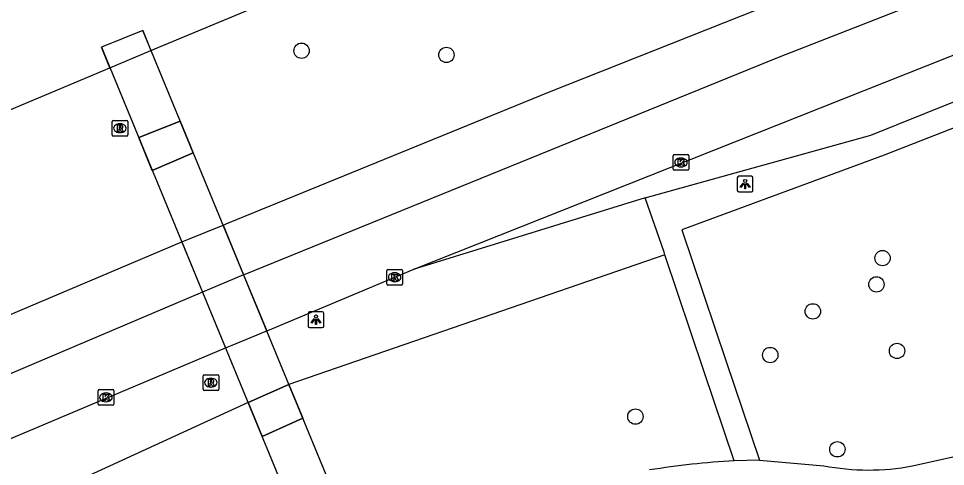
# Model space of a CAD drawing. Extents: x 162880 to 165536, y 384011 to 385179.
# Drawn here: x 164223.7 to 164282.7, y 384955.3 to 384983.8 of the extents above; entities that cross this region are included whole.
import ezdxf

# ---------------------------------------------------------------- set-up
doc = ezdxf.new("R2010")
doc.units = 0
for name, color, linetype in [('IMGEO_Berm_groen', 7, 'Continuous'), ('IMGEO_Boom', 7, 'Continuous'), ('IMGEO_Dek', 7, 'Continuous'), ('IMGEO_Kolk', 7, 'Continuous'), ('IMGEO_Lichtpunt', 7, 'Continuous'), ('IMGEO_Loofbos', 7, 'Continuous'), ('IMGEO_Pijler', 7, 'Continuous'), ('IMGEO_Rijbaan_lokaal_open', 7, 'Continuous'), ('IMGEO_Rijbaan_regionaal_gesloten', 7, 'Continuous'), ('IMGEO_Rioolput', 7, 'Continuous'), ('IMGEO_Voetpad_gesloten', 7, 'Continuous'), ('IMGEO_Voetpad_open', 7, 'Continuous')]:
    doc.layers.add(name, color=color, linetype=linetype)

msp = doc.modelspace()

# ---------------------------------------------------------------- linework, layer by layer
at = {"layer": 'IMGEO_Berm_groen'}
for points in [[(164231.319, 384976.258), (164233.959, 384977.305), (164234.79, 384975.292), (164232.187, 384974.156), (164231.319, 384976.258)], [(164264.861, 384968.801), (164240.887, 384960.532)], [(164238.288, 384959.387), (164240.887, 384960.532)], [(164238.288, 384959.387), (164200.612, 384942.085)]]:
    msp.add_lwpolyline(points, dxfattribs=at)
at = {"layer": 'IMGEO_Boom'}
for centre in [(164241.7, 384981.796), (164250.933, 384981.53), (164278.731, 384968.583), (164278.342, 384966.909), (164274.288, 384965.191), (164271.576, 384962.409), (164279.653, 384962.67), (164262.978, 384958.485), (164275.85, 384956.4)]:
    msp.add_circle(centre, 0.489, dxfattribs=at)
at = {"layer": 'IMGEO_Dek'}
msp.add_lwpolyline([(164231.573, 384983.081), (164228.941, 384982.015), (164241.94, 384950.545), (164244.522, 384951.734)], close=True, dxfattribs=at)
at = {"layer": 'IMGEO_Kolk'}
for p, q in [((164265.457, 384975.177), (164266.309, 384975.177)), ((164265.382, 384974.251), (164265.382, 384975.103)), ((164265.87, 384974.957), (164265.895, 384974.957)), ((164266.383, 384975.103), (164266.383, 384974.251)), ((164266.309, 384974.177), (164265.457, 384974.177)), ((164265.893, 384974.397), (164265.868, 384974.397)), ((164247.132, 384966.94), (164247.132, 384967.792)), ((164247.207, 384967.866), (164248.059, 384967.866)), ((164247.62, 384967.646), (164247.645, 384967.646)), ((164248.133, 384967.792), (164248.133, 384966.94)), ((164247.643, 384967.086), (164247.618, 384967.086)), ((164248.059, 384966.866), (164247.207, 384966.866)), ((164228.73, 384959.283), (164228.73, 384960.135)), ((164228.805, 384960.209), (164229.657, 384960.209)), ((164229.218, 384959.989), (164229.243, 384959.989)), ((164229.731, 384960.135), (164229.731, 384959.283)), ((164229.241, 384959.429), (164229.216, 384959.429)), ((164229.657, 384959.209), (164228.805, 384959.209))]:
    msp.add_line(p, q, dxfattribs=at)
for points in [[(164265.457, 384975.177), (164266.309, 384975.177)], [(164265.382, 384974.251), (164265.382, 384975.103)], [(164265.703, 384974.877), (164265.826, 384974.877), (164265.826, 384974.726), (164265.956, 384974.877), (164266.12, 384974.877), (164265.974, 384974.726), (164266.127, 384974.477), (164265.975, 384974.477), (164265.89, 384974.641), (164265.826, 384974.574), (164265.826, 384974.477), (164265.703, 384974.477), (164265.703, 384974.877)], [(164266.383, 384975.103), (164266.383, 384974.251)], [(164266.309, 384974.177), (164265.457, 384974.177)], [(164247.132, 384966.94), (164247.132, 384967.792)], [(164247.207, 384967.866), (164248.059, 384967.866)], [(164247.453, 384967.566), (164247.576, 384967.566), (164247.576, 384967.415), (164247.706, 384967.566), (164247.87, 384967.566), (164247.724, 384967.415), (164247.877, 384967.166), (164247.725, 384967.166), (164247.64, 384967.33), (164247.576, 384967.263), (164247.576, 384967.166), (164247.453, 384967.166), (164247.453, 384967.566)], [(164248.133, 384967.792), (164248.133, 384966.94)], [(164248.059, 384966.866), (164247.207, 384966.866)], [(164228.73, 384959.283), (164228.73, 384960.135)], [(164228.805, 384960.209), (164229.657, 384960.209)], [(164229.051, 384959.909), (164229.174, 384959.909), (164229.174, 384959.758), (164229.304, 384959.909), (164229.468, 384959.909), (164229.322, 384959.758), (164229.475, 384959.509), (164229.323, 384959.509), (164229.238, 384959.673), (164229.174, 384959.606), (164229.174, 384959.509), (164229.051, 384959.509), (164229.051, 384959.909)], [(164229.731, 384960.135), (164229.731, 384959.283)], [(164229.657, 384959.209), (164228.805, 384959.209)]]:
    msp.add_lwpolyline(points, dxfattribs=at)
for centre, start, end in [((164265.459, 384975.101), 91.55205, 178.44795), ((164265.459, 384975.101), 91.55205, 178.44795), ((164266.307, 384975.101), 1.55205, 88.44795), ((164266.307, 384975.101), 1.55205, 88.44795), ((164265.459, 384974.253), 181.55205, 268.44795), ((164265.459, 384974.253), 181.55205, 268.44795), ((164266.307, 384974.253), 271.55205, 358.44795), ((164266.307, 384974.253), 271.55205, 358.44795), ((164247.209, 384967.79), 91.55205, 178.44795), ((164247.209, 384967.79), 91.55205, 178.44795), ((164248.057, 384967.79), 1.55205, 88.44795), ((164248.057, 384967.79), 1.55205, 88.44795), ((164247.209, 384966.942), 181.55205, 268.44795), ((164247.209, 384966.942), 181.55205, 268.44795), ((164248.057, 384966.942), 271.55205, 358.44795), ((164248.057, 384966.942), 271.55205, 358.44795), ((164228.807, 384960.133), 91.55205, 178.44795), ((164228.807, 384960.133), 91.55205, 178.44795), ((164229.655, 384960.133), 1.55205, 88.44795), ((164229.655, 384960.133), 1.55205, 88.44795), ((164228.807, 384959.285), 181.55205, 268.44795), ((164228.807, 384959.285), 181.55205, 268.44795), ((164229.655, 384959.285), 271.55205, 358.44795), ((164229.655, 384959.285), 271.55205, 358.44795)]:
    msp.add_arc(centre, 0.0765, start, end, dxfattribs=at)
for centre, major_axis, ratio, start_param, end_param in [((164265.869, 384974.677), (-0.387, 0.002), 0.722429, 4.712389, 7.853982), ((164265.894, 384974.677), (-0.39, 0.002), 0.717154, 1.570796, 4.712389), ((164247.619, 384967.366), (-0.387, 0.002), 0.722429, 4.712389, 7.853982), ((164247.644, 384967.366), (-0.39, 0.002), 0.717154, 1.570796, 4.712389), ((164229.217, 384959.709), (-0.387, 0.002), 0.722429, 4.712389, 7.853982), ((164229.242, 384959.709), (-0.39, 0.002), 0.717154, 1.570796, 4.712389)]:
    msp.add_ellipse(centre, major_axis=major_axis, ratio=ratio, start_param=start_param, end_param=end_param, dxfattribs=at)
at = {"layer": 'IMGEO_Lichtpunt'}
for p, q in [((164269.474, 384973.704), (164269.474, 384972.897)), ((164269.474, 384973.704), (164269.474, 384972.897)), ((164270.376, 384973.799), (164269.568, 384973.799)), ((164270.376, 384973.799), (164269.568, 384973.799)), ((164270.47, 384972.897), (164270.47, 384973.704)), ((164270.47, 384972.897), (164270.47, 384973.704)), ((164269.568, 384972.803), (164270.376, 384972.803)), ((164269.568, 384972.803), (164270.376, 384972.803)), ((164243.023, 384965.158), (164242.215, 384965.158)), ((164243.023, 384965.158), (164242.215, 384965.158)), ((164242.121, 384965.063), (164242.121, 384964.256)), ((164242.121, 384965.063), (164242.121, 384964.256)), ((164243.117, 384964.256), (164243.117, 384965.063)), ((164243.117, 384964.256), (164243.117, 384965.063)), ((164242.215, 384964.162), (164243.023, 384964.162)), ((164242.215, 384964.162), (164243.023, 384964.162))]:
    msp.add_line(p, q, dxfattribs=at)
for points in [[(164269.848, 384973.368), (164269.887, 384973.34), (164269.699, 384973.078), (164269.661, 384973.105), (164269.848, 384973.368)], [(164269.95, 384973.32), (164269.997, 384973.32), (164269.997, 384972.998), (164269.95, 384972.998), (164269.95, 384973.32)], [(164270.06, 384973.34), (164270.098, 384973.367), (164270.285, 384973.105), (164270.246, 384973.077), (164270.06, 384973.34)], [(164242.495, 384964.727), (164242.534, 384964.699), (164242.346, 384964.437), (164242.308, 384964.464), (164242.495, 384964.727)], [(164242.597, 384964.679), (164242.644, 384964.679), (164242.644, 384964.357), (164242.597, 384964.357), (164242.597, 384964.679)], [(164242.707, 384964.699), (164242.745, 384964.726), (164242.932, 384964.464), (164242.893, 384964.436), (164242.707, 384964.699)]]:
    msp.add_lwpolyline(points, dxfattribs=at)
for centre in [(164269.973, 384973.502), (164242.62, 384964.861)]:
    msp.add_circle(centre, 0.0994, dxfattribs=at)
for centre, start, end in [((164269.568, 384973.704), 90, 180), ((164269.568, 384973.704), 90, 180), ((164270.376, 384973.704), 0, 90), ((164270.376, 384973.704), 0, 90), ((164269.568, 384972.897), 180, 270), ((164269.568, 384972.897), 180, 270), ((164270.376, 384972.897), 270, 0), ((164270.376, 384972.897), 270, 360), ((164242.215, 384965.063), 90, 180), ((164242.215, 384965.063), 90, 180), ((164243.023, 384965.063), 0, 90), ((164243.023, 384965.063), 0, 90), ((164242.215, 384964.256), 180, 270), ((164242.215, 384964.256), 180, 270), ((164243.023, 384964.256), 270, 0), ((164243.023, 384964.256), 270, 360)]:
    msp.add_arc(centre, 0.0946, start, end, dxfattribs=at)
at = {"layer": 'IMGEO_Loofbos'}
msp.add_lwpolyline([(164240.887, 384960.532), (164241.776, 384958.381), (164239.18, 384957.226), (164238.288, 384959.387)], dxfattribs=at)
at = {"layer": 'IMGEO_Pijler'}
for points in [[(164233.959, 384977.305), (164231.319, 384976.258), (164232.187, 384974.156), (164234.79, 384975.292)], [(164240.887, 384960.532), (164238.288, 384959.387), (164239.18, 384957.226), (164241.776, 384958.381)]]:
    msp.add_lwpolyline(points, close=True, dxfattribs=at)
at = {"layer": 'IMGEO_Rijbaan_lokaal_open'}
for points in [[(164263.594, 384972.416), (164277.992, 384976.414), (164291.808, 384981.989)], [(164263.594, 384972.416), (164248.803, 384967.86)]]:
    msp.add_lwpolyline(points, dxfattribs=at)
at = {"layer": 'IMGEO_Rijbaan_regionaal_gesloten'}
for points in [[(164238, 384967.521), (164272.049, 384981.366), (164301.922, 384993.037), (164335.72, 385005.764), (164374.35, 385019.549), (164412.35, 385032.472), (164446.649, 385043.528), (164485.013, 385055.215), (164519.746, 385065.294), (164557.671, 385075.756), (164572.362, 385079.607)], [(164236.693, 384970.685), (164237.042, 384970.826), (164257.501, 384979.179), (164310.01, 385000), (164317.921, 385003.173), (164331.941, 385008.048), (164375.909, 385023.887), (164413.077, 385036.341), (164426.225, 385040.586), (164436.422, 385044.123), (164465.628, 385053.462)], [(164248.803, 384967.86), (164321.242, 384996.622)], [(164232.097, 384981.813), (164246.208, 384987.688), (164251.056, 384989.614), (164264.421, 384994.924)], [(164231.573, 384983.081), (164232.097, 384981.813)], [(164229.483, 384980.703), (164228.941, 384982.015)], [(164229.483, 384980.703), (164232.097, 384981.813)], [(164204.447, 384970.197), (164229.483, 384980.703)], [(164234.062, 384969.617), (164234.489, 384969.798), (164236.693, 384970.685)], [(164236.693, 384970.685), (164238, 384967.521)], [(164210.03, 384959.452), (164234.062, 384969.617)], [(164234.062, 384969.617), (164235.386, 384966.412)], [(164238, 384967.521), (164235.386, 384966.412)], [(164238, 384967.521), (164239.476, 384963.948)], [(164239.476, 384963.948), (164239.799, 384964.082), (164248.803, 384967.86)], [(164235.386, 384966.412), (164211.617, 384956.322)], [(164235.386, 384966.412), (164236.853, 384962.86)], [(164236.853, 384962.86), (164237.273, 384963.037), (164239.476, 384963.948)], [(164213.333, 384952.939), (164236.853, 384962.86)]]:
    msp.add_lwpolyline(points, dxfattribs=at)
at = {"layer": 'IMGEO_Rioolput'}
for p, q in [((164229.619, 384976.433), (164229.619, 384977.285)), ((164229.694, 384977.359), (164230.546, 384977.359)), ((164230.107, 384977.139), (164230.132, 384977.139)), ((164230.62, 384977.285), (164230.62, 384976.433)), ((164230.546, 384976.359), (164229.694, 384976.359)), ((164230.13, 384976.579), (164230.105, 384976.579)), ((164235.418, 384960.224), (164235.418, 384961.076)), ((164235.493, 384961.15), (164236.345, 384961.15)), ((164236.419, 384961.076), (164236.419, 384960.224)), ((164235.906, 384960.93), (164235.931, 384960.93)), ((164236.345, 384960.15), (164235.493, 384960.15)), ((164235.929, 384960.37), (164235.904, 384960.37))]:
    msp.add_line(p, q, dxfattribs=at)
for points in [[(164229.619, 384976.433), (164229.619, 384977.285)], [(164229.694, 384977.359), (164230.546, 384977.359)], [(164230.208, 384977.057), (164229.956, 384977.059), (164229.956, 384976.659)], [(164230.134, 384976.978), (164230.08, 384976.978), (164230.08, 384976.897)], [(164230.62, 384977.285), (164230.62, 384976.433)], [(164230.546, 384976.359), (164229.694, 384976.359)], [(164229.956, 384976.659), (164230.08, 384976.659), (164230.08, 384976.821), (164230.091, 384976.821)], [(164230.08, 384976.897), (164230.132, 384976.897)], [(164230.138, 384976.792), (164230.209, 384976.659), (164230.349, 384976.659), (164230.284, 384976.785)], [(164235.418, 384960.224), (164235.418, 384961.076)], [(164235.493, 384961.15), (164236.345, 384961.15)], [(164236.419, 384961.076), (164236.419, 384960.224)], [(164236.007, 384960.848), (164235.755, 384960.85), (164235.755, 384960.45)], [(164235.755, 384960.45), (164235.879, 384960.45), (164235.879, 384960.612), (164235.89, 384960.612)], [(164235.933, 384960.769), (164235.879, 384960.769), (164235.879, 384960.688)], [(164235.879, 384960.688), (164235.931, 384960.688)], [(164235.937, 384960.583), (164236.008, 384960.45), (164236.148, 384960.45), (164236.083, 384960.576)], [(164236.345, 384960.15), (164235.493, 384960.15)]]:
    msp.add_lwpolyline(points, dxfattribs=at)
for centre, radius, start, end in [((164229.696, 384977.283), 0.0765, 91.55205, 178.44795), ((164229.696, 384977.283), 0.0765, 91.55205, 178.44795), ((164230.14, 384976.882), 0.0964, 77.00612, 93.18647), ((164230.154, 384976.939), 0.0378, 276.66336, 79.67722), ((164230.207, 384976.947), 0.109, 350.36119, 89.41601), ((164230.544, 384977.283), 0.0765, 1.55205, 88.44795), ((164230.544, 384977.283), 0.0765, 1.55205, 88.44795), ((164229.696, 384976.435), 0.0765, 181.55205, 268.44795), ((164229.696, 384976.435), 0.0765, 181.55205, 268.44795), ((164230.09, 384976.768), 0.0533, 26.02933, 88.69889), ((164230.116, 384977.086), 0.19, 274.7715, 282.96867), ((164230.205, 384976.947), 0.112, 277.58423, 350.98172), ((164230.189, 384976.732), 0.108, 29.51342, 73.79051), ((164230.544, 384976.435), 0.0765, 271.55205, 358.44795), ((164230.544, 384976.435), 0.0765, 271.55205, 358.44795), ((164235.495, 384961.074), 0.0765, 91.55205, 178.44795), ((164235.495, 384961.074), 0.0765, 91.55205, 178.44795), ((164236.343, 384961.074), 0.0765, 1.55205, 88.44795), ((164236.343, 384961.074), 0.0765, 1.55205, 88.44795), ((164235.889, 384960.559), 0.0533, 26.02933, 88.69889), ((164235.915, 384960.877), 0.19, 274.7715, 282.96867), ((164235.939, 384960.673), 0.0964, 77.00612, 93.18647), ((164235.953, 384960.73), 0.0378, 276.66336, 79.67722), ((164236.006, 384960.738), 0.109, 350.36119, 89.41601), ((164236.004, 384960.738), 0.112, 277.58423, 350.98172), ((164235.988, 384960.523), 0.108, 29.51342, 73.79051), ((164235.495, 384960.226), 0.0765, 181.55205, 268.44795), ((164235.495, 384960.226), 0.0765, 181.55205, 268.44795), ((164236.343, 384960.226), 0.0765, 271.55205, 358.44795), ((164236.343, 384960.226), 0.0765, 271.55205, 358.44795)]:
    msp.add_arc(centre, radius, start, end, dxfattribs=at)
for centre, major_axis, ratio, start_param, end_param in [((164230.106, 384976.859), (-0.387, 0.002), 0.722429, 4.712389, 7.853982), ((164230.131, 384976.859), (-0.39, 0.002), 0.717154, 1.570796, 4.712389), ((164235.905, 384960.65), (-0.387, 0.002), 0.722429, 4.712389, 7.853982), ((164235.93, 384960.65), (-0.39, 0.002), 0.717154, 1.570796, 4.712389)]:
    msp.add_ellipse(centre, major_axis=major_axis, ratio=ratio, start_param=start_param, end_param=end_param, dxfattribs=at)
at = {"layer": 'IMGEO_Voetpad_gesloten'}
for points in [[(164280.634, 384955.347), (164288.651, 384957.135)], [(164270.889, 384955.7), (164269.265, 384955.675)], [(164270.889, 384955.7), (164274.981, 384955.358)]]:
    msp.add_lwpolyline(points, dxfattribs=at)
for centre, radius, start, end in [((164272.544, 384901.084), 54.69, 93.43763, 99.10708), ((164277.836, 384969.93), 14.849, 258.91506, 280.86196)]:
    msp.add_arc(centre, radius, start, end, dxfattribs=at)
at = {"layer": 'IMGEO_Voetpad_open'}
for points in [[(164291.808, 384981.989), (164292.389, 384980.423), (164286.658, 384978.193), (164283.023, 384976.779), (164278.834, 384975.149), (164265.945, 384970.391), (164268.752, 384962.051), (164270.889, 384955.7)], [(164264.861, 384968.801), (164264.802, 384968.97), (164263.594, 384972.416)], [(164269.265, 384955.675), (164267.342, 384961.407), (164264.861, 384968.801)]]:
    msp.add_lwpolyline(points, dxfattribs=at)
msp.add_arc((164297.951, 384930.29), 25.748, 99.68567, 177.78498, dxfattribs=at)

doc.saveas('drawing.dxf')
